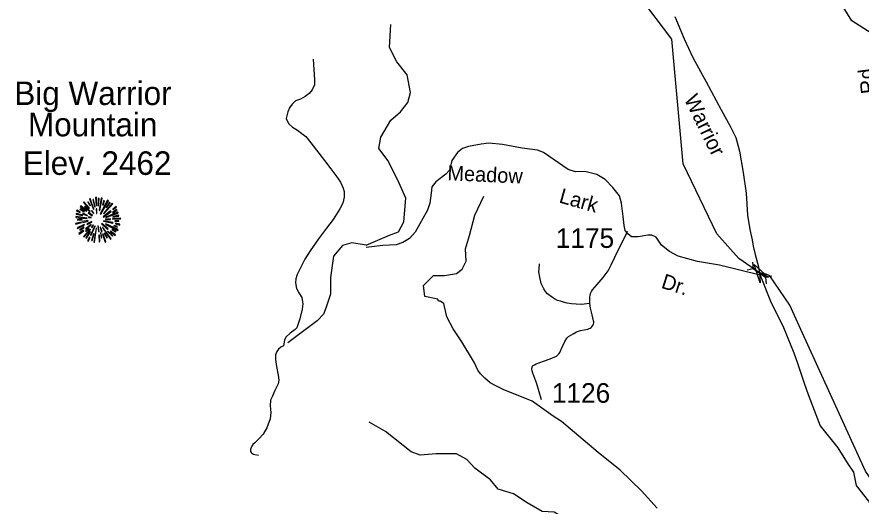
# Model space of a CAD drawing. Extents: x 990631 to 1056237, y 535999 to 585651.
# Drawn here: x 1022381 to 1027764, y 554294 to 557410 of the extents above; entities that cross this region are included whole.
import ezdxf

# ---------------------------------------------------------------- set-up
doc = ezdxf.new("R2010")
doc.units = 0
for name, color, linetype in [('Exist Geographical Mountain Summit CELL', 7, 'Continuous'), ('Exist Geographical Mountain Summit Elevation Number Label', 7, 'Continuous'), ('Exist Geographical Mountain Summit Label', 7, 'Continuous'), ('Exist Hydrographic Creek Single Shore', 7, 'Continuous'), ('Exist Road Non-System Type 51', 7, 'Continuous'), ('Exist Road Secondary Structure Pipe Attributed CELL', 7, 'Continuous'), ('Exist Road Secondary Structure Pipe CELL', 7, 'Continuous'), ('Exist Road Secondary Type 51 Attributed', 7, 'Continuous'), ('Exist Road Secondary Type 51 Label', 7, 'Continuous'), ('Exist Road Secondary Type 51 Number Label', 7, 'Continuous')]:
    doc.layers.add(name, color=color, linetype=linetype)

msp = doc.modelspace()

# ---------------------------------------------------------------- linework, layer by layer
at = {"layer": 'Exist Geographical Mountain Summit CELL'}
for points in [[(1022843.7, 556250.9), (1022869.8, 556184), (1022872.8, 556185), (1022848.8, 556253.4)], [(1022882.2, 556260.3), (1022886.3, 556208.3), (1022889.5, 556208.7), (1022888.1, 556261.4)], [(1022898.2, 556206.2), (1022902.2, 556206.2), (1022905.8, 556253.4), (1022900.4, 556253.4)], [(1022910.2, 556177.8), (1022925.1, 556254.8), (1022919.6, 556256.6), (1022906.9, 556178.5)], [(1022784.8, 556202.9), (1022824.4, 556172.3), (1022826.6, 556174.5), (1022788.5, 556207.3)], [(1022805.2, 556227.6), (1022841.1, 556190.2), (1022844.5, 556192.7), (1022809.2, 556232.3)], [(1022813.1, 556199.9), (1022845.9, 556170.9), (1022848.1, 556173.1), (1022816.1, 556205.1)], [(1022832.8, 556229.1), (1022848.4, 556207.3), (1022850.2, 556208.7), (1022836.8, 556233.1)], [(1022877.5, 556198.9), (1022880, 556199.6), (1022871, 556247.6), (1022866.6, 556246.5)], [(1022913.5, 556156), (1022916.4, 556154.2), (1022965, 556238.8), (1022959.6, 556242.5)], [(1022928, 556213), (1022931.3, 556211.9), (1022940.7, 556238.8), (1022936, 556240.6)], [(1022934.5, 556157.4), (1022936.7, 556155.3), (1022992.3, 556219.6), (1022988.3, 556224.3)], [(1022972, 556229.1), (1022950.9, 556195.6), (1022953.8, 556194.5), (1022976.3, 556225.8)], [(1022992.3, 556185.4), (1022994.2, 556182.9), (1023017, 556199.2), (1023013.4, 556202.9)], [(1022759, 556153.8), (1022800.4, 556144.3), (1022801.6, 556147.6), (1022760.1, 556158.5)], [(1022762, 556173.1), (1022784.4, 556164.4), (1022785.5, 556167.3), (1022763.4, 556178.2)], [(1022783.7, 556184), (1022809.5, 556167.6), (1022811.7, 556170.2), (1022786.6, 556188)], [(1022800.4, 556156), (1022831, 556144), (1022832.1, 556146.1), (1022802.6, 556160)], [(1022836.8, 556161.4), (1022861.9, 556142.5), (1022864, 556145.4), (1022839.3, 556164.7)], [(1022856.4, 556174.5), (1022870.2, 556158.1), (1022872.4, 556160.3), (1022859.7, 556177.5)], [(1022887.7, 556186.9), (1022889.1, 556157.8), (1022891.7, 556158.1), (1022891.7, 556187.2)], [(1022931.3, 556137.5), (1022933.1, 556134.9), (1022981.7, 556170.9), (1022978.5, 556175.3)], [(1022948.3, 556134.6), (1022949.4, 556132.3), (1023027.6, 556161), (1023025.8, 556165.8)], [(1022992.3, 556162.6), (1023019.9, 556177.5), (1023017, 556182.5), (1022990.9, 556165.1)], [(1022994.2, 556134.6), (1023030.9, 556141.1), (1023029.4, 556146.5), (1022992.7, 556136.8)], [(1022755, 556095), (1022756.4, 556089.8), (1022792.5, 556100.4), (1022790.3, 556103.7)], [(1022756.4, 556132.7), (1022828.4, 556125.8), (1022828.8, 556128.7), (1022756.4, 556137.8)], [(1022768.5, 556115.3), (1022798.2, 556116.8), (1022798.2, 556120.4), (1022767.4, 556120.4)], [(1022800.8, 556106.3), (1022801.9, 556101.5), (1022835, 556109.9), (1022834.3, 556113.5)], [(1022828.4, 556092), (1022830.6, 556087.3), (1022859.4, 556102.5), (1022858.3, 556105.9)], [(1022837.1, 556131.7), (1022854.2, 556129.4), (1022854.6, 556131.7), (1022837.9, 556136)], [(1022921.5, 556091), (1022960, 556055.7), (1022962.5, 556060), (1022923.3, 556093.2)], [(1022932.7, 556108.1), (1022993.4, 556096.1), (1022994.5, 556100.4), (1022933.8, 556111.7)], [(1022946.5, 556088.4), (1023024.7, 556050.2), (1023026.5, 556055.7), (1022948, 556091.3)], [(1022947.3, 556121.9), (1022947.3, 556119), (1022977.4, 556119), (1022978.1, 556124)], [(1022990.5, 556120.8), (1023042.9, 556124), (1023043.2, 556128.7), (1022990.9, 556124)], [(1023005.4, 556108.8), (1023031.9, 556106.5), (1023031.9, 556110.9), (1023005.8, 556112)], [(1023009.5, 556091.6), (1023037.7, 556084.4), (1023038.5, 556089.8), (1023010.5, 556096.1)], [(1022764.8, 556067.3), (1022767.4, 556062.6), (1022812.8, 556082.6), (1022811.3, 556087.3)], [(1022776.1, 556030.6), (1022779, 556026.6), (1022807.4, 556047.7), (1022804.8, 556051)], [(1022782.3, 556051.4), (1022811.3, 556068.1), (1022809.2, 556071.7), (1022780.1, 556056.4)], [(1022807, 556011), (1022809.9, 556008.5), (1022850.6, 556056.1), (1022847.7, 556058.2)], [(1022822.3, 556042.3), (1022841.5, 556060.4), (1022838.2, 556062.6), (1022817.9, 556045.5)], [(1022818.6, 556060.8), (1022821.5, 556057.1), (1022856, 556085.5), (1022854.2, 556088)], [(1022847, 556042.3), (1022821.9, 556003), (1022825.1, 556000.5), (1022851, 556040.1)], [(1022850.2, 556020.8), (1022854.6, 556019), (1022881.1, 556077.5), (1022878.6, 556078.3)], [(1022857.1, 556070.2), (1022860.4, 556067.3), (1022870.6, 556083.7), (1022868.7, 556085.1)], [(1022871.6, 555975.4), (1022876.4, 555974.3), (1022889.1, 556063.6), (1022885.9, 556064.4)], [(1022897.1, 556079.3), (1022901.1, 556042.3), (1022905.5, 556042.6), (1022900.4, 556080.1)], [(1022913.1, 556070.6), (1022921.8, 556040.8), (1022925.8, 556042.6), (1022915.3, 556071.7)], [(1022927.6, 556068.4), (1022978.1, 555993.6), (1022981.7, 555996.4), (1022930.2, 556069.5)], [(1022960, 556042.6), (1022990.1, 556013.5), (1022993.4, 556016.1), (1022962.2, 556045.1)], [(1022976.7, 556043.3), (1023007.2, 556017.5), (1023010.5, 556021.2), (1022978.5, 556045.9)], [(1022985.8, 556054.3), (1023010.9, 556041.2), (1023013.4, 556044.8), (1022988, 556058.2)], [(1023000, 556078.3), (1023021, 556070.2), (1023022.8, 556074.6), (1023001.4, 556081.5)], [(1022832.1, 555983.7), (1022836.8, 555980.9), (1022847.7, 556005.5), (1022844.5, 556007.7)], [(1022861.9, 555985.6), (1022873.8, 556028.4), (1022870.2, 556028.8), (1022857.5, 555986.6)], [(1022903.3, 556020.8), (1022906.9, 555978.3), (1022910.9, 555979.3), (1022907.6, 556020.8)], [(1022922.9, 556004.1), (1022917.5, 556033.9), (1022914.2, 556033.9), (1022918.6, 556003)], [(1022927.6, 556025.6), (1022945.1, 555975.7), (1022949.4, 555977.5), (1022930.6, 556026.3)], [(1022938.1, 556031.3), (1022954.1, 556001.9), (1022958.2, 556004.1), (1022941.9, 556032.8)]]:
    msp.add_lwpolyline(points, close=True, dxfattribs=at)
at = {"layer": 'Exist Hydrographic Creek Single Shore'}
for points in [[(1029687.3, 555635.7), (1029588.4, 555913.5), (1029489.9, 556168.5), (1029220.8, 556354.5), (1029132.6, 556458), (1029038.6, 556637.1), (1029026.3, 556768.6), (1028961.9, 556838.9), (1028745.1, 556836.7), (1028639.6, 556924.1), (1028590.5, 557056), (1028578.8, 557102.6), (1028500.2, 557245.2), (1028428.1, 557342.9), (1028378, 557342.9), (1028239.7, 557276.7), (1028163.5, 557274.7), (1028109.3, 557282.7), (1028051.2, 557290.7), (1027828.7, 557306.8), (1027704.4, 557385), (1027594.1, 557565.6)], [(1028747.7, 552856.2), (1028453.3, 553507.7), (1028323.6, 553927.6), (1028236.1, 554076.9), (1028083.9, 554200.8), (1027927.2, 554319.5), (1027792.2, 554515.8), (1027379.8, 555419.7), (1027310.1, 555573), (1027182.6, 555761.2), (1027158.4, 555771.9), (1027115.4, 555780.9), (1027060.1, 555817.2), (1026983.9, 555870.5), (1026844.3, 556028.4), (1026630.3, 556473.6), (1026558.1, 557268), (1026350.2, 557541.4)]]:
    msp.add_lwpolyline(points, dxfattribs=at)
at = {"layer": 'Exist Road Non-System Type 51'}
for points in [[(1024607.5, 555956.8), (1024757, 556020.3), (1024815.6, 556041.2), (1024849, 556103.9), (1024861.5, 556254.5), (1024819.7, 556350.6), (1024748.7, 556492.8), (1024690.1, 556572.3), (1024702.7, 556643.4), (1024765.4, 556752.1), (1024828.1, 556806.5), (1024874.1, 556865), (1024890.8, 556927.8), (1024869.9, 557040.7), (1024803, 557124.3), (1024757, 557216.3), (1024765.4, 557362.7)], [(1024271, 557140.6), (1024278.8, 557010.2), (1024279.8, 556978.2), (1024264.7, 556946.7), (1024245.9, 556923.3), (1024219.3, 556904.2), (1024190.7, 556887.2), (1024158.3, 556876.2), (1024137.4, 556854.8), (1024118.8, 556831.4), (1024109.9, 556805.8), (1024098.4, 556764), (1024103.9, 556747.9), (1024115.3, 556729.4), (1024138.7, 556706.8), (1024169.9, 556687.7), (1024199.3, 556668.5), (1024222.7, 556647.8), (1024255.3, 556608.8), (1024343.7, 556495.7), (1024384, 556442.3), (1024414.5, 556399.3), (1024445.1, 556358.3), (1024462, 556319.7), (1024469.1, 556297.4), (1024468, 556261.4), (1024460.6, 556223.5), (1024441.5, 556188.3), (1024397.1, 556119.7), (1024355.4, 556065), (1024305, 555996.6), (1024250.4, 555920.4), (1024216.6, 555867.5), (1024169.4, 555769), (1024160.4, 555741.4), (1024157.5, 555715.5), (1024164.4, 555681.1), (1024179.4, 555652.6), (1024198.4, 555622), (1024201.5, 555595.7), (1024205.2, 555581.6), (1024199.9, 555547.7), (1024185.9, 555486.2), (1024165.9, 555429), (1024155.7, 555419.2), (1024124.8, 555396.2), (1024095.9, 555369.2), (1024087.3, 555351.6), (1024082.2, 555315.6), (1024063.8, 555306.2), (1024049.6, 555294.7), (1024038.9, 555279.1), (1024030.2, 555257.3), (1024031.2, 555227.2), (1024037.7, 555183.1), (1024048, 555128.7), (1024050.8, 555096.4), (1024048.1, 555072.7), (1024026.7, 555031.3), (1024009.2, 554989.8), (1023998.6, 554968.2), (1023995.3, 554932.3), (1024000, 554890.2), (1023996.6, 554850.2), (1023974.6, 554792.8), (1023951.2, 554751.7), (1023922.2, 554720.5), (1023899.5, 554697.3), (1023885.1, 554685.8), (1023878.7, 554675.9), (1023874.5, 554668), (1023872, 554654.3), (1023869.9, 554648.3), (1023871.6, 554642.3), (1023875.5, 554636), (1023879.4, 554631.9), (1023889.1, 554625.5), (1023899, 554623.3), (1023922.9, 554618.4)], [(1025108.2, 555762.2), (1025183.4, 555774.8), (1025221, 555804.1), (1025246.1, 555854.2), (1025241.9, 555933.7), (1025267, 556017.3), (1025300.5, 556147), (1025359, 556268.3)], [(1026034.4, 555584.7), (1026033.8, 555624.8), (1026036.2, 555636.7), (1026038.5, 555648.7), (1026044.9, 555660.4), (1026051.4, 555672.2), (1026080.4, 555705.2), (1026119.9, 555749.9), (1026151.4, 555792.8), (1026170.8, 555830.3), (1026194.4, 555879.6), (1026209.4, 555911.1), (1026276.1, 556044.6)], [(1024607.5, 555956.8), (1024517, 555971.7), (1024458.5, 555953.3), (1024400.8, 555887.1), (1024382, 555749.9), (1024380.1, 555643.8), (1024353.6, 555561.1), (1024337, 555516.3), (1024296.2, 555474.4), (1024108.6, 555333.8)], [(1026034.4, 555584.7), (1025978.2, 555578.5), (1025948.3, 555579.5), (1025918.3, 555582.5), (1025890.4, 555587.4), (1025866.5, 555592.3), (1025846.8, 555598.9), (1025828.9, 555603.5), (1025809.3, 555614.3), (1025795.5, 555622.8), (1025781.9, 555633), (1025764.3, 555645.8), (1025752.9, 555662), (1025741.4, 555678.5), (1025731.9, 555694.9), (1025724.4, 555711), (1025715.7, 555751.4), (1025708.9, 555785.6), (1025711.5, 555805.5), (1025714.6, 555837.5)], [(1025853.6, 554832.4), (1025800.7, 554866.3), (1025665.8, 554962.8), (1025598.7, 554989), (1025549.3, 555008.8), (1025482.2, 555037), (1025434.9, 555060.5), (1025399.5, 555079.9), (1025364.4, 555109), (1025337.4, 555135.9), (1025320.1, 555160.5), (1025299.6, 555207.1), (1025218.5, 555341.3), (1025162.5, 555423.5), (1025122.1, 555500.1), (1025102.7, 555584.5), (1025081.2, 555599.1), (1025070.6, 555599.1), (1025065.1, 555611.4), (1024982.8, 555628.4), (1024974.4, 555699.5), (1024991.1, 555716.2), (1025037.1, 555762.2), (1025108.2, 555762.2)], [(1025725.7, 554970.6), (1025697.2, 555073.6), (1025671.3, 555140.5), (1025667.8, 555154.6), (1025664.3, 555168.7), (1025664.4, 555172.7), (1025666.7, 555178.6), (1025668.8, 555184.6), (1025672.9, 555190.5), (1025681.2, 555194.1), (1025691.3, 555199.9), (1025739.9, 555218.2), (1025782.4, 555232.9), (1025821.2, 555249.5), (1025831.3, 555257.3), (1025839.7, 555265), (1025843.9, 555272.9), (1025858.9, 555306.4), (1025874.3, 555341.9), (1025884.8, 555359.5), (1025891.2, 555367.4), (1025899.3, 555375), (1025927.9, 555392), (1025950.3, 555403.4), (1025974.7, 555412.5), (1026020.9, 555421), (1026029.2, 555424.8), (1026037.2, 555426.4), (1026043.3, 555432.3), (1026047.4, 555436.2), (1026051.7, 555441.9), (1026055.8, 555447.9), (1026058, 555453.8), (1026060.3, 555461.8), (1026060.4, 555467.8), (1026058.8, 555473.8), (1026049.9, 555512.2), (1026039.4, 555554.4), (1026034.4, 555584.7)], [(1026088.4, 554052.2), (1026006.9, 554067.3), (1025952.6, 554117.5), (1025906.6, 554196.9), (1025806.3, 554255.5), (1025731, 554259.7), (1025634.9, 554314), (1025547.1, 554372.6), (1025450.9, 554401.9), (1025400.8, 554460.4), (1025300.5, 554535.7), (1025250.3, 554590), (1025183.4, 554627.7), (1025120.7, 554627.7), (1025053.8, 554627.7), (1024953.5, 554619.3), (1024895, 554640.2), (1024731.9, 554769.9), (1024628.3, 554828.4)]]:
    msp.add_lwpolyline(points, dxfattribs=at)
at = {"layer": 'Exist Road Secondary Structure Pipe Attributed CELL'}
msp.add_lwpolyline([(1027119.7, 555716.1), (1027083.2, 555832.5), (1027173, 555749.9), (1027115.9, 555781)], close=True, dxfattribs=at)
at = {"layer": 'Exist Road Secondary Structure Pipe CELL'}
for p, q in [((1027071.3, 555847.3), (1027076.8, 555807.1)), ((1027037, 555799.3), (1027076.8, 555807.1)), ((1027076.8, 555807.1), (1027155.6, 555750.8)), ((1027195.4, 555758.5), (1027155.6, 555750.8)), ((1027161.1, 555710.6), (1027155.6, 555750.8))]:
    msp.add_line(p, q, dxfattribs=at)
at = {"layer": 'Exist Road Secondary Type 51 Attributed'}
for points in [[(1026576, 557412.6), (1026635.7, 557270), (1026690.5, 557150.6), (1026775.8, 556997), (1026872, 556819.1), (1026929.3, 556714.3), (1026964.6, 556642.4), (1026987.7, 556555.9), (1027012.1, 556418.1), (1027031.6, 556287.7), (1027039.8, 556147.6), (1027054.8, 556054.9), (1027068.7, 555990.4), (1027075.2, 555950.3), (1027089.6, 555897.7), (1027110.8, 555818.9), (1027115.6, 555778.8), (1027119.7, 555765)], [(1027119.7, 555765), (1026862.3, 555829.5), (1026721, 555852.7), (1026596.7, 555885.6), (1026543.1, 555916), (1026492, 555956.2), (1026456.7, 556006.2), (1026429.9, 556020.8), (1026404.3, 556019.6), (1026342.2, 556009.9), (1026300.8, 556008.7), (1026277.6, 556029.4), (1026259.4, 556050.1), (1026253.3, 556080.6), (1026247.2, 556137.8), (1026237.4, 556223.2), (1026222.8, 556270.7), (1026181.4, 556324.3), (1026131.5, 556374.3), (1026079.1, 556406), (1026003.6, 556425.5), (1025942.7, 556424.2), (1025896.4, 556437.7), (1025738.1, 556547.3), (1025701.5, 556562), (1025602.9, 556574.1), (1025477.4, 556597.3), (1025390.9, 556605.8), (1025341, 556598.5), (1025261.8, 556583.9), (1025222.8, 556571.7), (1025190, 556546.1), (1025154.6, 556494.9), (1025138.8, 556434), (1025115.7, 556408.4), (1025052.3, 556359.7), (1025026.7, 556328), (1025023.1, 556287.7), (1025013.3, 556224.4), (1024999.9, 556179.3), (1024920.8, 556039.1), (1024885.5, 555997.7), (1024841.6, 555972.1), (1024799, 555957.5), (1024713.7, 555953.8), (1024609, 555941.6)], [(1027119.7, 555765), (1027189.9, 555588.2), (1027264.2, 555441.9), (1027334.8, 555271.3), (1027358, 555205.5), (1027400.6, 555076.3), (1027425.9, 555003.9), (1027503.3, 554805.2), (1027615, 554664.4), (1027674.7, 554570.5), (1027714.9, 554510.8), (1027733.1, 554425.5), (1027812.3, 554325.6), (1027934.1, 554097.7), (1028126.5, 553858.8), (1028247.1, 553567.5), (1028290.5, 553468.1)], [(1026464.3, 554280.5), (1026364.1, 554392.2), (1026227.9, 554522), (1026088.4, 554635.3), (1025965.2, 554738.8), (1025853.6, 554832.4)]]:
    msp.add_lwpolyline(points, dxfattribs=at)

# ---------------------------------------------------------------- texts
at = {"layer": 'Exist Geographical Mountain Summit Elevation Number Label'}
msp.add_text('Elev. 2462', height=150, dxfattribs=at).set_placement((1022418.9, 556403.8))
at = {"layer": 'Exist Geographical Mountain Summit Label'}
for s, p in [('Big Warrior', (1022365, 556848.7)), ('Mountain', (1022452.1, 556649.5))]:
    msp.add_text(s, height=150, dxfattribs=at).set_placement(p)
at = {"layer": 'Exist Road Secondary Type 51 Label'}
for s, rotation, p in [('Rd.', 97.468, (1027859.8, 556926.9)), ('Warrior', 296.1321, (1026633.1, 556887.5)), ('Meadow', 357.433, (1025124.9, 556369.7)), ('Lark', 344.2889, (1025833, 556229.1)), ('Dr.', 342.3627, (1026484, 555685.6))]:
    msp.add_text(s, height=95, rotation=rotation, dxfattribs=at).set_placement(p)
at = {"layer": 'Exist Road Secondary Type 51 Number Label'}
for s, p in [('1175', (1025817.6, 555938.7)), ('1126', (1025792.7, 554952.3))]:
    msp.add_text(s, height=125, dxfattribs=at).set_placement(p)

doc.saveas('drawing.dxf')
